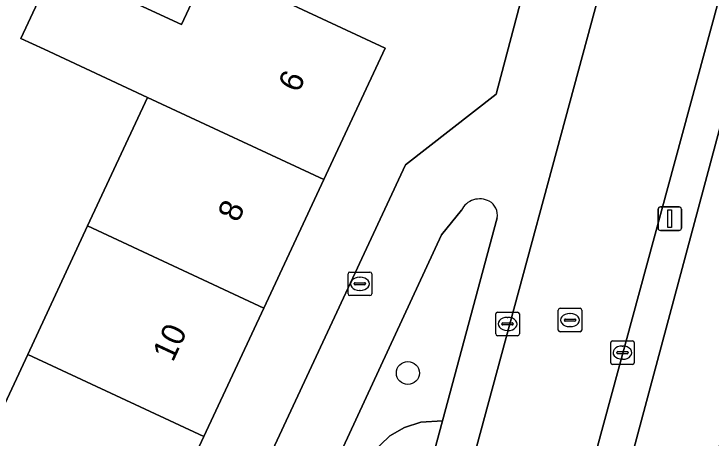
# Model space of a CAD drawing. Extents: x 162803 to 163818, y 381639 to 382475.
# Drawn here: x 163243.26 to 163272.89, y 381955.2 to 381973.24 of the extents above; entities that cross this region are included whole.
import ezdxf

# ---------------------------------------------------------------- set-up
doc = ezdxf.new("R2010")
doc.units = 0
for name, color, linetype in [('IMGEO_Boom', 7, 'Continuous'), ('IMGEO_Erf', 7, 'Continuous'), ('IMGEO_Groenvoorziening', 7, 'Continuous'), ('IMGEO_Kolk', 7, 'Continuous'), ('IMGEO_Lichtmast', 7, 'Continuous'), ('IMGEO_Pand', 7, 'Continuous'), ('IMGEO_Pand_nummerreeks', 7, 'Continuous'), ('IMGEO_Rijbaan_lokaal_open', 7, 'Continuous'), ('IMGEO_Rioolput', 7, 'Continuous'), ('IMGEO_Voetpad_open', 7, 'Continuous')]:
    doc.layers.add(name, color=color, linetype=linetype)

msp = doc.modelspace()

# ---------------------------------------------------------------- linework, layer by layer
at = {"layer": 'IMGEO_Boom'}
msp.add_circle((163260.006, 381957.962), 0.489, dxfattribs=at)
at = {"layer": 'IMGEO_Erf'}
for points in [[(163247.826, 381940.876), (163259.902, 381966.82), (163263.756, 381969.822), (163266.197, 381979.053), (163262.56, 381980.032), (163261.832, 381977.326), (163256.377, 381978.794), (163256.519, 381979.319), (163254.111, 381979.967), (163254.974, 381983.173), (163255.565, 381983.014), (163256.919, 381988.046)], [(163278.488, 381987.855), (163266.797, 381944.216), (163270.172, 381943.325), (163271.767, 381949.301), (163273.324, 381955.134)]]:
    msp.add_lwpolyline(points, dxfattribs=at)
msp.add_lwpolyline([(163250.389, 381972.788), (163251.552, 381975.281), (163254.512, 381973.901), (163259.043, 381971.788), (163256.432, 381966.189), (163253.884, 381960.725), (163251.336, 381955.261), (163248.788, 381949.797), (163246.177, 381944.198), (163238.71, 381947.68), (163238.802, 381947.877), (163236.789, 381948.816), (163238.903, 381953.348), (163239.309, 381954.219), (163241.299, 381953.291), (163241.322, 381953.341), (163243.847, 381958.756), (163246.394, 381964.219), (163248.942, 381969.683), (163244.55, 381971.732), (163243.554, 381972.196), (163245.002, 381975.301), (163245.998, 381974.836)], close=True, dxfattribs=at)
at = {"layer": 'IMGEO_Groenvoorziening'}
for points in [[(163262.283, 381964.887), (163261.435, 381963.837), (163251.303, 381941.95), (163250.033, 381939.236)], [(163256.558, 381936.999), (163257.627, 381940.958), (163257.756, 381942.102), (163256.93, 381943.358), (163256.384, 381944.759), (163256.141, 381946.243), (163256.137, 381946.995), (163256.343, 381948.401), (163256.577, 381949.883), (163256.965, 381951.333), (163257.503, 381952.734), (163258.462, 381954.534), (163259.233, 381955.294), (163259.862, 381955.652), (163260.552, 381955.87), (163261.481, 381955.933), (163263.806, 381964.564)]]:
    msp.add_lwpolyline(points, dxfattribs=at)
msp.add_lwpolyline([(163257.756, 381942.102), (163261.481, 381955.933), (163260.552, 381955.87), (163259.862, 381955.652), (163259.233, 381955.294), (163258.462, 381954.534), (163257.503, 381952.734), (163256.965, 381951.333), (163256.577, 381949.883), (163256.343, 381948.401), (163256.137, 381946.995), (163256.141, 381946.243), (163256.384, 381944.759), (163256.93, 381943.358)], close=True, dxfattribs=at)
for centre, radius, start, end in [((163263.062, 381964.503), 0.868, 62.0976, 153.7248), ((163263.126, 381964.673), 0.688, 350.9285, 60.2374)]:
    msp.add_arc(centre, radius, start, end, dxfattribs=at)
at = {"layer": 'IMGEO_Kolk'}
for p, q in [((163257.542, 381962.26), (163258.394, 381962.26)), ((163257.467, 381961.334), (163257.467, 381962.186)), ((163257.955, 381962.04), (163257.98, 381962.04)), ((163258.468, 381962.186), (163258.468, 381961.334)), ((163257.726, 381961.754), (163257.726, 381961.766)), ((163258.164, 381961.717), (163257.766, 381961.717)), ((163257.769, 381961.803), (163258.167, 381961.803)), ((163258.21, 381961.766), (163258.21, 381961.754)), ((163257.978, 381961.48), (163257.953, 381961.48)), ((163258.394, 381961.26), (163257.542, 381961.26)), ((163263.744, 381959.624), (163263.744, 381960.476)), ((163263.819, 381960.55), (163264.671, 381960.55)), ((163264.745, 381960.476), (163264.745, 381959.624)), ((163264.232, 381960.33), (163264.257, 381960.33)), ((163264.003, 381960.044), (163264.003, 381960.056)), ((163264.441, 381960.007), (163264.043, 381960.007)), ((163264.046, 381960.093), (163264.444, 381960.093)), ((163264.487, 381960.056), (163264.487, 381960.044)), ((163264.255, 381959.77), (163264.23, 381959.77)), ((163264.671, 381959.55), (163263.819, 381959.55)), ((163268.702, 381959.33), (163269.554, 381959.33)), ((163268.627, 381958.404), (163268.627, 381959.256)), ((163269.115, 381959.11), (163269.14, 381959.11)), ((163269.628, 381959.256), (163269.628, 381958.404)), ((163268.886, 381958.824), (163268.886, 381958.836)), ((163269.324, 381958.787), (163268.926, 381958.787)), ((163268.929, 381958.873), (163269.327, 381958.873)), ((163269.37, 381958.836), (163269.37, 381958.824)), ((163269.138, 381958.55), (163269.113, 381958.55)), ((163269.554, 381958.33), (163268.702, 381958.33))]:
    msp.add_line(p, q, dxfattribs=at)
for points in [[(163257.542, 381962.26), (163258.394, 381962.26)], [(163257.467, 381961.334), (163257.467, 381962.186)], [(163258.468, 381962.186), (163258.468, 381961.334)], [(163258.394, 381961.26), (163257.542, 381961.26)], [(163263.744, 381959.624), (163263.744, 381960.476)], [(163263.819, 381960.55), (163264.671, 381960.55)], [(163264.745, 381960.476), (163264.745, 381959.624)], [(163264.671, 381959.55), (163263.819, 381959.55)], [(163268.702, 381959.33), (163269.554, 381959.33)], [(163268.627, 381958.404), (163268.627, 381959.256)], [(163269.628, 381959.256), (163269.628, 381958.404)], [(163269.554, 381958.33), (163268.702, 381958.33)]]:
    msp.add_lwpolyline(points, dxfattribs=at)
for centre, radius, start, end in [((163257.544, 381962.184), 0.0765, 91.552, 178.448), ((163257.544, 381962.184), 0.0765, 91.552, 178.448), ((163258.392, 381962.184), 0.0765, 1.552, 88.448), ((163258.392, 381962.184), 0.0765, 1.552, 88.448), ((163257.766, 381961.763), 0.0403, 85.8775, 175.7526), ((163257.763, 381961.753), 0.0366, 178.938, 274.7102), ((163258.167, 381961.76), 0.043, 264.8664, 352.4533), ((163258.171, 381961.765), 0.0386, 1.7309, 96.639), ((163257.544, 381961.336), 0.0765, 181.552, 268.448), ((163257.544, 381961.336), 0.0765, 181.552, 268.448), ((163258.392, 381961.336), 0.0765, 271.552, 358.448), ((163258.392, 381961.336), 0.0765, 271.552, 358.448), ((163263.821, 381960.474), 0.0765, 91.552, 178.448), ((163263.821, 381960.474), 0.0765, 91.552, 178.448), ((163264.669, 381960.474), 0.0765, 1.552, 88.448), ((163264.669, 381960.474), 0.0765, 1.552, 88.448), ((163264.043, 381960.053), 0.0403, 85.8775, 175.7526), ((163264.04, 381960.043), 0.0366, 178.938, 274.7102), ((163264.444, 381960.05), 0.043, 264.8664, 352.4533), ((163264.448, 381960.055), 0.0386, 1.7309, 96.639), ((163263.821, 381959.626), 0.0765, 181.552, 268.448), ((163263.821, 381959.626), 0.0765, 181.552, 268.448), ((163264.669, 381959.626), 0.0765, 271.552, 358.448), ((163264.669, 381959.626), 0.0765, 271.552, 358.448), ((163268.704, 381959.254), 0.0765, 91.552, 178.448), ((163268.704, 381959.254), 0.0765, 91.552, 178.448), ((163269.552, 381959.254), 0.0765, 1.552, 88.448), ((163269.552, 381959.254), 0.0765, 1.552, 88.448), ((163268.926, 381958.833), 0.0403, 85.8775, 175.7526), ((163268.923, 381958.823), 0.0366, 178.938, 274.7102), ((163269.327, 381958.83), 0.043, 264.8664, 352.4533), ((163269.331, 381958.835), 0.0386, 1.7309, 96.639), ((163268.704, 381958.406), 0.0765, 181.552, 268.448), ((163268.704, 381958.406), 0.0765, 181.552, 268.448), ((163269.552, 381958.406), 0.0765, 271.552, 358.448), ((163269.552, 381958.406), 0.0765, 271.552, 358.448)]:
    msp.add_arc(centre, radius, start, end, dxfattribs=at)
for centre, major_axis, ratio, start_param, end_param in [((163257.954, 381961.76), (-0.387, 0.002), 0.722429, 4.712389, 7.853982), ((163257.979, 381961.76), (-0.39, 0.002), 0.717154, 1.570796, 4.712389), ((163264.231, 381960.05), (-0.387, 0.002), 0.722429, 4.712389, 7.853982), ((163264.256, 381960.05), (-0.39, 0.002), 0.717154, 1.570796, 4.712389), ((163269.114, 381958.83), (-0.387, 0.002), 0.722429, 4.712389, 7.853982), ((163269.139, 381958.83), (-0.39, 0.002), 0.717154, 1.570796, 4.712389)]:
    msp.add_ellipse(centre, major_axis=major_axis, ratio=ratio, start_param=start_param, end_param=end_param, dxfattribs=at)
at = {"layer": 'IMGEO_Lichtmast'}
for p, q in [((163270.642, 381964.128), (163270.642, 381964.928)), ((163270.642, 381964.928), (163270.642, 381964.128)), ((163270.742, 381965.028), (163271.532, 381965.028)), ((163271.532, 381965.028), (163270.742, 381965.028)), ((163271.632, 381964.928), (163271.632, 381964.128)), ((163271.632, 381964.128), (163271.632, 381964.928)), ((163271.532, 381964.028), (163270.742, 381964.028)), ((163270.742, 381964.028), (163271.532, 381964.028))]:
    msp.add_line(p, q, dxfattribs=at)
msp.add_lwpolyline([(163271.062, 381964.903), (163271.212, 381964.903), (163271.212, 381964.153), (163271.062, 381964.153), (163271.062, 381964.903)], dxfattribs=at)
for centre, start, end in [((163270.742, 381964.928), 90, 180), ((163270.742, 381964.928), 90, 180), ((163271.532, 381964.928), 0, 90), ((163271.532, 381964.928), 360, 90), ((163270.742, 381964.128), 180, 270), ((163270.742, 381964.128), 180, 270), ((163271.532, 381964.128), 270, 0), ((163271.532, 381964.128), 270, 0)]:
    msp.add_arc(centre, 0.1, start, end, dxfattribs=at)
at = {"layer": 'IMGEO_Pand'}
for points in [[(163259.043, 381971.788), (163254.512, 381973.901), (163251.552, 381975.281), (163250.389, 381972.788), (163245.998, 381974.836), (163245.002, 381975.301), (163243.554, 381972.196), (163244.55, 381971.732), (163248.942, 381969.683), (163256.432, 381966.189)], [(163246.394, 381964.219), (163253.884, 381960.725), (163256.432, 381966.189), (163248.942, 381969.683)], [(163251.336, 381955.261), (163253.884, 381960.725), (163246.394, 381964.219), (163243.847, 381958.756)], [(163251.336, 381955.261), (163243.847, 381958.756), (163241.322, 381953.341), (163241.299, 381953.291), (163248.788, 381949.797)]]:
    msp.add_lwpolyline(points, close=True, dxfattribs=at)
at = {"layer": 'IMGEO_Rijbaan_lokaal_open'}
msp.add_lwpolyline([(163272.546, 381990.383), (163272.122, 381988.802), (163258.933, 381940.051), (163257.08, 381933.616), (163261.977, 381932.251), (163262.855, 381935.534), (163264.483, 381941.603), (163265.306, 381944.659), (163276.858, 381987.227)], dxfattribs=at)
at = {"layer": 'IMGEO_Rioolput'}
for p, q in [((163266.399, 381959.791), (163266.399, 381960.643)), ((163266.474, 381960.717), (163267.326, 381960.717)), ((163266.887, 381960.497), (163266.912, 381960.497)), ((163267.4, 381960.643), (163267.4, 381959.791)), ((163266.658, 381960.211), (163266.658, 381960.223)), ((163267.096, 381960.174), (163266.698, 381960.174)), ((163266.701, 381960.26), (163267.099, 381960.26)), ((163267.142, 381960.223), (163267.142, 381960.211)), ((163266.91, 381959.937), (163266.885, 381959.937)), ((163267.326, 381959.717), (163266.474, 381959.717))]:
    msp.add_line(p, q, dxfattribs=at)
for points in [[(163266.399, 381959.791), (163266.399, 381960.643)], [(163266.474, 381960.717), (163267.326, 381960.717)], [(163267.4, 381960.643), (163267.4, 381959.791)], [(163267.326, 381959.717), (163266.474, 381959.717)]]:
    msp.add_lwpolyline(points, dxfattribs=at)
for centre, radius, start, end in [((163266.476, 381960.641), 0.0765, 91.552, 178.448), ((163266.476, 381960.641), 0.0765, 91.552, 178.448), ((163267.324, 381960.641), 0.0765, 1.552, 88.448), ((163267.324, 381960.641), 0.0765, 1.552, 88.448), ((163266.698, 381960.22), 0.0403, 85.8775, 175.7526), ((163266.695, 381960.21), 0.0366, 178.938, 274.7102), ((163267.099, 381960.217), 0.043, 264.8664, 352.4533), ((163267.103, 381960.222), 0.0386, 1.7309, 96.639), ((163266.476, 381959.793), 0.0765, 181.552, 268.448), ((163266.476, 381959.793), 0.0765, 181.552, 268.448), ((163267.324, 381959.793), 0.0765, 271.552, 358.448), ((163267.324, 381959.793), 0.0765, 271.552, 358.448)]:
    msp.add_arc(centre, radius, start, end, dxfattribs=at)
for centre, major_axis, ratio, start_param, end_param in [((163266.886, 381960.217), (-0.387, 0.002), 0.722429, 4.712389, 7.853982), ((163266.911, 381960.217), (-0.39, 0.002), 0.717154, 1.570796, 4.712389)]:
    msp.add_ellipse(centre, major_axis=major_axis, ratio=ratio, start_param=start_param, end_param=end_param, dxfattribs=at)
at = {"layer": 'IMGEO_Voetpad_open'}
for points in [[(163272.574, 381993.14), (163270.341, 381994.144), (163269.45, 381991.141), (163267.824, 381985.098), (163266.197, 381979.053), (163263.756, 381969.822), (163259.902, 381966.82), (163247.826, 381940.876)], [(163256.69, 381932.176), (163257.08, 381933.616), (163258.933, 381940.051), (163272.122, 381988.802)], [(163277.198, 381988.434), (163276.858, 381987.227), (163265.306, 381944.659), (163266.797, 381944.216), (163278.488, 381987.855)], [(163251.303, 381941.95), (163261.435, 381963.837), (163262.283, 381964.887)], [(163263.806, 381964.564), (163261.481, 381955.933), (163257.756, 381942.102), (163257.627, 381940.958), (163256.558, 381936.999)]]:
    msp.add_lwpolyline(points, dxfattribs=at)
for centre, radius, start, end in [((163263.062, 381964.503), 0.868, 62.0976, 153.7248), ((163263.126, 381964.673), 0.688, 350.9285, 60.2374)]:
    msp.add_arc(centre, radius, start, end, dxfattribs=at)

# ---------------------------------------------------------------- texts
at = {"layer": 'IMGEO_Pand_nummerreeks'}
for s, rotation, p in [('6', 64.9963, (163255.356, 381969.845)), ('8', 64.999, (163252.785, 381964.33)), ('10', 64.999, (163250.016, 381958.394))]:
    msp.add_text(s, height=1, rotation=rotation, dxfattribs=at).set_placement(p)

doc.saveas('drawing.dxf')
